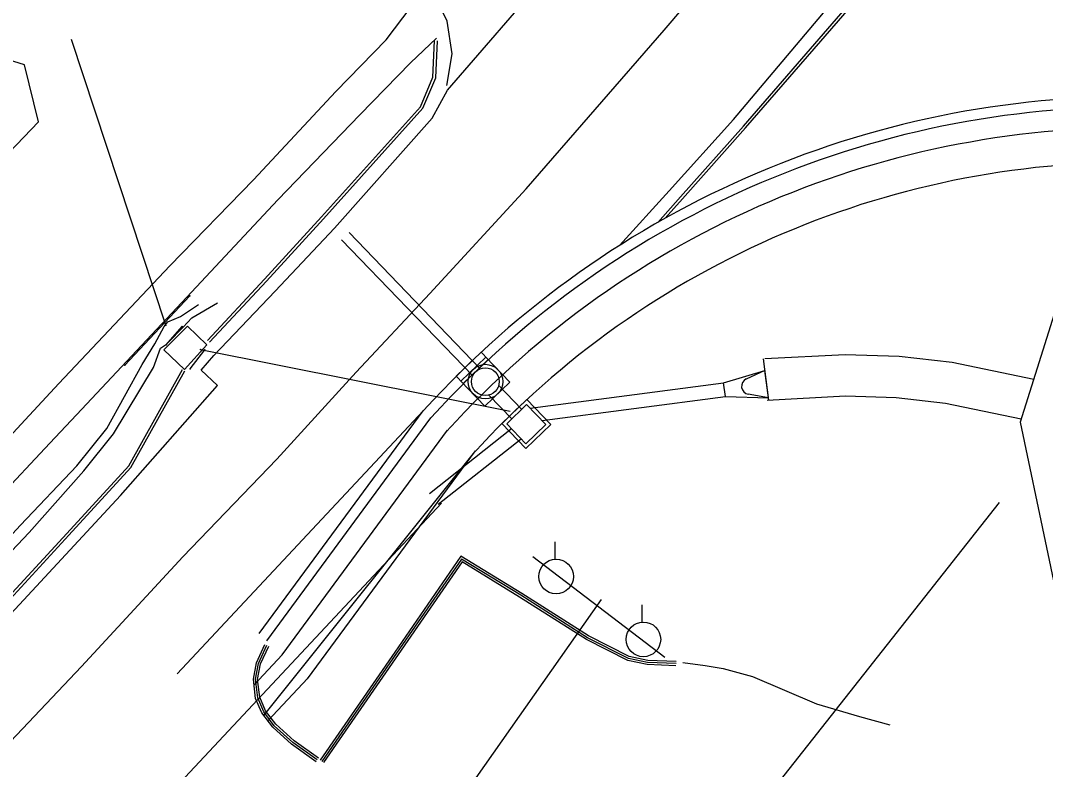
# Model space of a CAD drawing. Extents: x 978516 to 993312, y 1836504 to 1846212.
# Drawn here: x 982411.6 to 982559.5, y 1843066.8 to 1843174.9 of the extents above; entities that cross this region are included whole.
import ezdxf

# ---------------------------------------------------------------- set-up
doc = ezdxf.new("R2010")
doc.units = 0
for name, color, linetype in [('R_Drainage', 7, 'Continuous'), ('R_Proposed Road', 7, 'Continuous'), ('R_Special Ditch', 7, 'Continuous'), ('S_CURB', 7, 'Continuous'), ('S_DITCHLINE', 7, 'Continuous'), ('S_DRG_PT_SYM', 7, 'Continuous'), ('S_DRIVEWAY', 7, 'Continuous'), ('S_EDGE_PAVEMENT', 7, 'Continuous'), ('S_FENCE', 7, 'Continuous'), ('S_MSC_PT_SYM', 7, 'Continuous'), ('S_PARKING', 7, 'Continuous'), ('S_PAVEMENT_CROWN', 7, 'Continuous'), ('S_SIDE_DRAIN', 7, 'Continuous'), ('S_SIDEWALK', 7, 'Continuous'), ('S_SURVEY_TEXT', 7, 'Continuous'), ('S_UTILITY_POLE', 7, 'Continuous')]:
    doc.layers.add(name, color=color, linetype=linetype)

msp = doc.modelspace()

# ---------------------------------------------------------------- linework, layer by layer
at = {"layer": 'R_Drainage'}
for p, q in [((982458.98, 1843144.33), (982477.91, 1843124.67)), ((982457.9, 1843143.28), (982476.83, 1843123.63)), ((982513.04, 1843122.65), (982518.98, 1843124.44)), ((982518.98, 1843124.44), (982516.32, 1843123.19)), ((982519.5, 1843120.47), (982518.98, 1843124.44)), ((982482.19, 1843122.75), (982478.59, 1843119.28)), ((982480.58, 1843122.26), (982483.89, 1843118.83)), ((982485.13, 1843118.97), (982513.04, 1843122.65)), ((982513.3, 1843120.67), (982513.04, 1843122.65)), ((982479.14, 1843120.87), (982482.45, 1843117.44)), ((982486.86, 1843117.18), (982513.3, 1843120.67)), ((982513.3, 1843120.67), (982519.5, 1843120.47)), ((982519.5, 1843120.47), (982516.61, 1843120.99)), ((982470.6, 1843106.67), (982482.42, 1843116.03)), ((982471.84, 1843105.11), (982483.81, 1843114.58))]:
    msp.add_line(p, q, dxfattribs=at)
for points in [[(982479.07, 1843125.99), (982475.47, 1843122.52), (982474.43, 1843123.6), (982478.03, 1843127.07)], [(982482.19, 1843122.75), (982478.59, 1843119.28), (982475.12, 1843122.88), (982478.73, 1843126.35)], [(982481.02, 1843116.76), (982484.49, 1843113.16), (982488.09, 1843116.63), (982484.62, 1843120.23)], [(982481.02, 1843116.76), (982484.49, 1843113.16), (982488.09, 1843116.63), (982484.62, 1843120.23)], [(982481.73, 1843116.74), (982484.5, 1843113.86), (982487.38, 1843116.64), (982484.61, 1843119.52)], [(982481.73, 1843116.74), (982484.5, 1843113.86), (982487.38, 1843116.64), (982484.61, 1843119.52)]]:
    msp.add_lwpolyline(points, close=True, dxfattribs=at)
for radius in [2.5, 2.5, 2.5, 2, 2, 2]:
    msp.add_circle((982478.66, 1843122.81), radius, dxfattribs=at)
msp.add_arc((982516.81, 1843122.14), 1.17, 115.0326, 259.9727, dxfattribs=at)
at = {"layer": 'R_Proposed Road'}
for p, q in [((982469.69, 1843118.62), (982471.16, 1843120.19)), ((982470.79, 1843117.6), (982472.25, 1843119.16)), ((982434.18, 1843080.64), (982469.69, 1843118.62)), ((982446, 1843086.47), (982469.69, 1843118.62)), ((982447.1, 1843085.43), (982470.79, 1843117.6)), ((982449.3, 1843083.37), (982473.21, 1843115.82)), ((982472.98, 1843115.55), (982474.45, 1843117.11)), ((982452.98, 1843079.93), (982477.23, 1843112.85)), ((982476.63, 1843112.13), (982478.1, 1843113.7)), ((982446.66, 1843074.64), (982477.11, 1843112.68)), ((982445.27, 1843079.05), (982449.3, 1843083.37)), ((982447.27, 1843073.87), (982452.96, 1843079.96))]:
    msp.add_line(p, q, dxfattribs=at)
for radius in [138, 136.5, 133.5, 128.5]:
    msp.add_arc((982571.96, 1843025.94), radius, 87.6651, 136.9251, dxfattribs=at)
at = {"layer": 'R_Special Ditch'}
msp.add_line((982518.76, 1843126.11), (982519.54, 1843120.16), dxfattribs=at)
for points in [[(982561.27, 1843134.23), (982555.85, 1843116.95)], [(982518.99, 1843126.13), (982530.58, 1843126.75), (982538.4, 1843126.51), (982546.02, 1843125.64), (982557.81, 1843123.19)], [(982519.31, 1843120.14), (982530.65, 1843120.75), (982537.97, 1843120.52), (982545.06, 1843119.71), (982556, 1843117.44)], [(982555.85, 1843116.95), (982563.46, 1843080.77), (982564.76, 1843074.48), (982565.46, 1843071.07), (982566.26, 1843061.28)]]:
    msp.add_lwpolyline(points, dxfattribs=at)
at = {"layer": 'S_CURB'}
for points in [[(982503.54, 1843145.78), (982506.82, 1843149.47), (982515.91, 1843159.68), (982529.35, 1843175.17), (982538.27, 1843185.53), (982547.19, 1843195.9), (982558.04, 1843209.17), (982568.9, 1843222.44), (982578.66, 1843235.17), (982588.43, 1843247.91), (982598.49, 1843261.28), (982608.56, 1843274.66), (982619.38, 1843289.78), (982630.2, 1843304.9), (982638.56, 1843316.91), (982646.93, 1843328.91), (982656.85, 1843343.24), (982666.78, 1843357.57), (982679.66, 1843375.67), (982688.56, 1843388.5), (982689.57, 1843389.96)], [(982503.54, 1843145.78), (982506.82, 1843149.47), (982515.91, 1843159.68), (982529.35, 1843175.17), (982538.27, 1843185.53), (982547.19, 1843195.9), (982558.04, 1843209.17), (982568.9, 1843222.44), (982578.66, 1843235.17), (982588.43, 1843247.91), (982598.49, 1843261.28), (982608.56, 1843274.66), (982619.38, 1843289.78), (982630.2, 1843304.9), (982638.56, 1843316.91), (982646.93, 1843328.91), (982656.85, 1843343.24), (982666.78, 1843357.57), (982679.66, 1843375.67), (982688.56, 1843388.5), (982689.57, 1843389.96)], [(982504.62, 1843146.39), (982507.12, 1843149.21), (982516.21, 1843159.42), (982529.65, 1843174.9), (982538.57, 1843185.27), (982547.5, 1843195.64), (982558.35, 1843208.92), (982569.21, 1843222.19), (982578.98, 1843234.93), (982588.75, 1843247.66), (982598.81, 1843261.04), (982608.88, 1843274.42), (982619.7, 1843289.55), (982630.53, 1843304.67), (982638.89, 1843316.68), (982647.25, 1843328.69), (982657.18, 1843343.01), (982667.1, 1843357.34), (982679.99, 1843375.44), (982688.35, 1843387.5)], [(982504.62, 1843146.39), (982507.12, 1843149.21), (982516.21, 1843159.42), (982529.65, 1843174.9), (982538.57, 1843185.27), (982547.5, 1843195.64), (982558.35, 1843208.92), (982569.21, 1843222.19), (982578.98, 1843234.93), (982588.75, 1843247.66), (982598.81, 1843261.04), (982608.88, 1843274.42), (982619.7, 1843289.55), (982630.53, 1843304.67), (982638.89, 1843316.68), (982647.25, 1843328.69), (982657.18, 1843343.01), (982667.1, 1843357.34), (982679.99, 1843375.44), (982688.35, 1843387.5)], [(982438.56, 1843128.77), (982446.75, 1843137.59), (982454.98, 1843146.57), (982469.31, 1843162.49), (982471.08, 1843166.73), (982471.33, 1843171.98)], [(982438.56, 1843128.77), (982446.75, 1843137.59), (982454.98, 1843146.57), (982469.31, 1843162.49), (982471.08, 1843166.73), (982471.33, 1843171.98)], [(982438.85, 1843128.5), (982447.05, 1843137.32), (982455.27, 1843146.3), (982469.65, 1843162.27), (982471.48, 1843166.64), (982471.73, 1843171.97)], [(982438.85, 1843128.5), (982447.05, 1843137.32), (982455.27, 1843146.3), (982469.65, 1843162.27), (982471.48, 1843166.64), (982471.73, 1843171.97)], [(982435.65, 1843130.82), (982438.45, 1843128.13), (982435.23, 1843124.57), (982432.23, 1843127.39)], [(982435.65, 1843130.82), (982432.23, 1843127.39)], [(982435.65, 1843130.82), (982438.45, 1843128.13), (982435.23, 1843124.57), (982432.23, 1843127.39)], [(982435.65, 1843130.82), (982432.23, 1843127.39)], [(982310.01, 1842989.75), (982313.88, 1842991.61), (982317.2, 1842994.25), (982332.7, 1843010.35), (982343.01, 1843021.21), (982353.32, 1843032.07), (982367.67, 1843046.99), (982380.41, 1843060.45), (982393.16, 1843073.92), (982409.26, 1843091.11), (982418.22, 1843100.89), (982427.18, 1843110.67), (982434.94, 1843124.55)], [(982310.01, 1842989.75), (982313.88, 1842991.61), (982317.2, 1842994.25), (982332.7, 1843010.35), (982343.01, 1843021.21), (982353.32, 1843032.07), (982367.67, 1843046.99), (982380.41, 1843060.45), (982393.16, 1843073.92), (982409.26, 1843091.11), (982418.22, 1843100.89), (982427.18, 1843110.67), (982434.94, 1843124.55)], [(982310.19, 1842989.39), (982314.09, 1842991.27), (982317.47, 1842993.96), (982332.99, 1843010.07), (982343.3, 1843020.93), (982353.61, 1843031.79), (982367.95, 1843046.71), (982380.7, 1843060.18), (982393.45, 1843073.64), (982409.55, 1843090.84), (982418.53, 1843100.64), (982427.5, 1843110.44), (982435.29, 1843124.36)], [(982310.19, 1842989.39), (982314.09, 1842991.27), (982317.47, 1842993.96), (982332.99, 1843010.07), (982343.3, 1843020.93), (982353.61, 1843031.79), (982367.95, 1843046.71), (982380.7, 1843060.18), (982393.45, 1843073.64), (982409.55, 1843090.84), (982418.53, 1843100.64), (982427.5, 1843110.44), (982435.29, 1843124.36)], [(982506.2, 1843082.42), (982502.09, 1843082.57), (982499.43, 1843083.15), (982493.56, 1843086.12), (982483.91, 1843092.24), (982475.12, 1843097.61), (982465.59, 1843083.78), (982454.81, 1843068.18)], [(982506.2, 1843082.42), (982502.09, 1843082.57), (982499.43, 1843083.15), (982493.56, 1843086.12), (982483.91, 1843092.24), (982475.12, 1843097.61), (982465.59, 1843083.78), (982454.81, 1843068.18)], [(982506.18, 1843082.12), (982502.05, 1843082.28), (982499.32, 1843082.86), (982493.41, 1843085.86), (982483.75, 1843091.99), (982475.2, 1843097.2), (982465.83, 1843083.61), (982455.05, 1843068.01)], [(982506.18, 1843082.12), (982502.05, 1843082.28), (982499.32, 1843082.86), (982493.41, 1843085.86), (982483.75, 1843091.99), (982475.2, 1843097.2), (982465.83, 1843083.61), (982455.05, 1843068.01)], [(982506.17, 1843081.82), (982502.02, 1843081.98), (982499.22, 1843082.58), (982493.26, 1843085.6), (982483.59, 1843091.73), (982475.29, 1843096.8), (982466.08, 1843083.44), (982455.3, 1843067.84)], [(982506.17, 1843081.82), (982502.02, 1843081.98), (982499.22, 1843082.58), (982493.26, 1843085.6), (982483.59, 1843091.73), (982475.29, 1843096.8), (982466.08, 1843083.44), (982455.3, 1843067.84)], [(982454.38, 1843068.22), (982450.87, 1843070.75), (982448.19, 1843073.16), (982446.67, 1843075.15), (982445.79, 1843077.18), (982445.48, 1843079.86), (982445.92, 1843082.16), (982447.11, 1843084.76)], [(982454.38, 1843068.22), (982450.87, 1843070.75), (982448.19, 1843073.16), (982446.67, 1843075.15), (982445.79, 1843077.18), (982445.48, 1843079.86), (982445.92, 1843082.16), (982447.11, 1843084.76)], [(982454.56, 1843068.46), (982451.06, 1843070.98), (982448.42, 1843073.37), (982446.93, 1843075.3), (982446.08, 1843077.26), (982445.78, 1843079.85), (982446.21, 1843082.07), (982447.38, 1843084.63)], [(982454.56, 1843068.46), (982451.06, 1843070.98), (982448.42, 1843073.37), (982446.93, 1843075.3), (982446.08, 1843077.26), (982445.78, 1843079.85), (982446.21, 1843082.07), (982447.38, 1843084.63)]]:
    msp.add_lwpolyline(points, dxfattribs=at)
at = {"layer": 'S_DITCHLINE'}
for points in [[(982313.59, 1842997.52), (982314.52, 1843000.14), (982318.5, 1843002.54), (982319.75, 1843004.37), (982328.05, 1843014.77), (982341.11, 1843027.79), (982354.9, 1843041.43), (982363.81, 1843050.68), (982372.72, 1843059.93), (982384.54, 1843072.5), (982396.63, 1843085.98), (982411.57, 1843102.1), (982419.68, 1843110.65), (982424, 1843116.04), (982429.13, 1843125.27), (982430.93, 1843128.27), (982432.31, 1843130.79), (982432.8, 1843131.44), (982434.64, 1843132.19), (982437.24, 1843133.95)], [(982313.59, 1842997.52), (982314.52, 1843000.14), (982318.5, 1843002.54), (982319.75, 1843004.37), (982328.05, 1843014.77), (982341.11, 1843027.79), (982354.9, 1843041.43), (982363.81, 1843050.68), (982372.72, 1843059.93), (982384.54, 1843072.5), (982396.63, 1843085.98), (982411.57, 1843102.1), (982419.68, 1843110.65), (982424, 1843116.04), (982429.13, 1843125.27), (982430.93, 1843128.27), (982432.31, 1843130.79), (982432.8, 1843131.44), (982434.64, 1843132.19), (982437.24, 1843133.95)], [(982432.88, 1843128.47), (982435.05, 1843130.69), (982436.3, 1843132.01), (982439.97, 1843134.17)], [(982432.88, 1843128.47), (982435.05, 1843130.69), (982436.3, 1843132.01), (982439.97, 1843134.17)], [(982314.07, 1842997.1), (982316.2, 1842997.94), (982317.81, 1842998.81), (982319.86, 1843000.89), (982321.69, 1843003.14), (982329.58, 1843012.28), (982342.49, 1843026.52), (982356.26, 1843041), (982373.23, 1843058.77), (982385.5, 1843071.71), (982397.63, 1843085.05), (982412.79, 1843101.02), (982420.69, 1843109.93), (982424.98, 1843115.3), (982430.76, 1843124.87), (982431.76, 1843127.66), (982432.61, 1843128.21)], [(982314.07, 1842997.1), (982316.2, 1842997.94), (982317.81, 1842998.81), (982319.86, 1843000.89), (982321.69, 1843003.14), (982329.58, 1843012.28), (982342.49, 1843026.52), (982356.26, 1843041), (982373.23, 1843058.77), (982385.5, 1843071.71), (982397.63, 1843085.05), (982412.79, 1843101.02), (982420.69, 1843109.93), (982424.98, 1843115.3), (982430.76, 1843124.87), (982431.76, 1843127.66), (982432.61, 1843128.21)]]:
    msp.add_lwpolyline(points, dxfattribs=at)
at = {"layer": 'S_DRG_PT_SYM'}
for points in [[(982432.52, 1843130.97), (982432.52, 1843131.02), (982432.52, 1843130.97), (982432.47, 1843130.97), (982432.52, 1843130.97), (982432.52, 1843130.92), (982432.52, 1843130.97), (982432.57, 1843130.97)], [(982432.52, 1843130.97), (982432.52, 1843131.02), (982432.52, 1843130.97), (982432.47, 1843130.97), (982432.52, 1843130.97), (982432.52, 1843130.92), (982432.52, 1843130.97), (982432.57, 1843130.97)], [(982434.88, 1843130.75), (982434.88, 1843130.8), (982434.88, 1843130.75), (982434.83, 1843130.75), (982434.88, 1843130.75), (982434.88, 1843130.7), (982434.88, 1843130.75), (982434.93, 1843130.75)], [(982437.55, 1843127.43), (982437.55, 1843127.48), (982437.55, 1843127.43), (982437.5, 1843127.43), (982437.55, 1843127.43), (982437.55, 1843127.38), (982437.55, 1843127.43), (982437.6, 1843127.43)], [(982438.16, 1843127.39), (982438.16, 1843127.44), (982438.16, 1843127.39), (982438.11, 1843127.39), (982438.16, 1843127.39), (982438.16, 1843127.34), (982438.16, 1843127.39), (982438.21, 1843127.39)]]:
    msp.add_lwpolyline(points, dxfattribs=at)
at = {"layer": 'S_DRIVEWAY'}
for points in [[(982473.09, 1843165.57), (982473.87, 1843170.11), (982473.12, 1843174.84), (982470.82, 1843179.62), (982465.92, 1843184.43), (982458.46, 1843188.59), (982453.65, 1843188.76), (982447.18, 1843187.28), (982442.68, 1843183.84), (982439.44, 1843180.08)], [(982473.09, 1843165.57), (982473.87, 1843170.11), (982473.12, 1843174.84), (982470.82, 1843179.62), (982465.92, 1843184.43), (982458.46, 1843188.59), (982453.65, 1843188.76), (982447.18, 1843187.28), (982442.68, 1843183.84), (982439.44, 1843180.08)], [(982454.21, 1843067.97), (982450.68, 1843070.51), (982447.97, 1843072.96), (982446.41, 1843075), (982445.49, 1843077.1), (982445.17, 1843079.87), (982445.63, 1843082.25), (982446.83, 1843084.88)], [(982454.21, 1843067.97), (982450.68, 1843070.51), (982447.97, 1843072.96), (982446.41, 1843075), (982445.49, 1843077.1), (982445.17, 1843079.87), (982445.63, 1843082.25), (982446.83, 1843084.88)]]:
    msp.add_lwpolyline(points, dxfattribs=at)
at = {"layer": 'S_EDGE_PAVEMENT'}
for points in [[(982498.02, 1843142.46), (982505.17, 1843150.35), (982514.48, 1843160.64), (982528.01, 1843176.66), (982536.88, 1843186.88), (982545.76, 1843197.1), (982556.95, 1843210.77), (982568.13, 1843224.43), (982577.72, 1843236.86), (982587.31, 1843249.28), (982597.21, 1843262.66), (982607.1, 1843276.04), (982617.95, 1843291.02), (982628.81, 1843306.01), (982637.23, 1843318.23), (982645.65, 1843330.45), (982655.51, 1843344.62), (982665.37, 1843358.79), (982677.86, 1843376.75), (982686.87, 1843389.61), (982695.89, 1843402.46), (982696.37, 1843403.14)], [(982498.02, 1843142.46), (982505.17, 1843150.35), (982514.48, 1843160.64), (982528.01, 1843176.66), (982536.88, 1843186.88), (982545.76, 1843197.1), (982556.95, 1843210.77), (982568.13, 1843224.43), (982577.72, 1843236.86), (982587.31, 1843249.28), (982597.21, 1843262.66), (982607.1, 1843276.04), (982617.95, 1843291.02), (982628.81, 1843306.01), (982637.23, 1843318.23), (982645.65, 1843330.45), (982655.51, 1843344.62), (982665.37, 1843358.79), (982677.86, 1843376.75), (982686.87, 1843389.61), (982695.89, 1843402.46), (982696.37, 1843403.14)], [(982262.81, 1842933.38), (982273.52, 1842945.14), (982284.22, 1842956.91), (982285.09, 1842956.45), (982301.82, 1842974.54), (982314.78, 1842988.42), (982324.57, 1842998.8), (982334.36, 1843009.18), (982344.31, 1843019.68), (982354.26, 1843030.18), (982369.14, 1843045.7), (982381.73, 1843059.08), (982394.31, 1843072.45), (982410.8, 1843089.97), (982425.98, 1843106.39), (982439.97, 1843122.26), (982437.62, 1843124.47), (982439.48, 1843126.59), (982448.32, 1843135.88), (982456.89, 1843144.96), (982470.98, 1843160.83), (982473.17, 1843164.88), (982487.85, 1843181.85)], [(982262.81, 1842933.38), (982273.52, 1842945.14), (982284.22, 1842956.91), (982285.09, 1842956.45), (982301.82, 1842974.54), (982314.78, 1842988.42), (982324.57, 1842998.8), (982334.36, 1843009.18), (982344.31, 1843019.68), (982354.26, 1843030.18), (982369.14, 1843045.7), (982381.73, 1843059.08), (982394.31, 1843072.45), (982410.8, 1843089.97), (982425.98, 1843106.39), (982439.97, 1843122.26), (982437.62, 1843124.47), (982439.48, 1843126.59), (982448.32, 1843135.88), (982456.89, 1843144.96), (982470.98, 1843160.83), (982473.17, 1843164.88), (982487.85, 1843181.85)]]:
    msp.add_lwpolyline(points, dxfattribs=at)
at = {"layer": 'S_FENCE'}
msp.add_line((982436.01, 1843135.2), (982426.6, 1843125.18), dxfattribs=at)
at = {"layer": 'S_MSC_PT_SYM'}
for points in [[(982436.01, 1843135.2), (982436.01, 1843135.25), (982436.01, 1843135.2), (982435.96, 1843135.2), (982436.01, 1843135.2), (982436.01, 1843135.15), (982436.01, 1843135.2), (982436.06, 1843135.2)], [(982432.58, 1843128.13), (982432.58, 1843128.18), (982432.58, 1843128.13), (982432.53, 1843128.13), (982432.58, 1843128.13), (982432.58, 1843128.08), (982432.58, 1843128.13), (982432.63, 1843128.13)], [(982426.6, 1843125.18), (982426.6, 1843125.23), (982426.6, 1843125.18), (982426.55, 1843125.18), (982426.6, 1843125.18), (982426.6, 1843125.13), (982426.6, 1843125.18), (982426.65, 1843125.18)], [(982436.03, 1843124.64), (982436.03, 1843124.69), (982436.03, 1843124.64), (982435.98, 1843124.64), (982436.03, 1843124.64), (982436.03, 1843124.59), (982436.03, 1843124.64), (982436.08, 1843124.64)]]:
    msp.add_lwpolyline(points, dxfattribs=at)
at = {"layer": 'S_PARKING'}
msp.add_lwpolyline([(982507.14, 1843082.27), (982510.37, 1843081.83), (982512.99, 1843081.41), (982517.23, 1843080.26), (982526.46, 1843076.32), (982532.67, 1843074.5), (982537.05, 1843073.31)], dxfattribs=at)
at = {"layer": 'S_PAVEMENT_CROWN'}
msp.add_lwpolyline([(982282.98, 1842935.62), (982293.66, 1842947), (982302.39, 1842956.74), (982311.12, 1842966.49), (982323.85, 1842979.66), (982334.21, 1842990.74), (982344.56, 1843001.82), (982354.08, 1843011.66), (982363.59, 1843021.51), (982378.65, 1843037.56), (982390.97, 1843050.64), (982403.29, 1843063.73), (982420.37, 1843081.7), (982434.99, 1843097.55), (982448.57, 1843111.64), (982459.98, 1843124.19), (982470.63, 1843135.54), (982484.52, 1843150.65), (982494.5, 1843162.1), (982504.48, 1843173.55), (982517.52, 1843188.84)], dxfattribs=at)
at = {"layer": 'S_SIDE_DRAIN'}
for p, q in [((982432.52, 1843130.97), (982418.91, 1843172.2)), ((982437.55, 1843127.43), (982482.22, 1843118.53)), ((982414.76, 1842930.4), (982552.87, 1843105.39)), ((982419.98, 1843049.38), (982472.3, 1843105.28))]:
    msp.add_line(p, q, dxfattribs=at)
at = {"layer": 'S_SIDEWALK'}
for points in [[(982390.8, 1843135.97), (982414.13, 1843160.29), (982412.14, 1843168.51), (982333.42, 1843193.22), (982326.15, 1843189.45), (982322.34, 1843177.58)], [(982297.79, 1842994.59), (982303.36, 1843000.42), (982316.12, 1843016.33), (982320.57, 1843021.22), (982333.52, 1843035.16), (982347.16, 1843049.35), (982364.57, 1843067.13), (982376.95, 1843080.27), (982389.24, 1843092.86), (982404.62, 1843109.11), (982412.24, 1843117.28), (982417.07, 1843122.54), (982433.13, 1843139.54), (982445.17, 1843151.93), (982457.08, 1843164.66), (982464.33, 1843172.15), (982469.15, 1843178.53)], [(982297.79, 1842994.59), (982303.36, 1843000.42), (982316.12, 1843016.33), (982320.57, 1843021.22), (982333.52, 1843035.16), (982347.16, 1843049.35), (982364.57, 1843067.13), (982376.95, 1843080.27), (982389.24, 1843092.86), (982404.62, 1843109.11), (982412.24, 1843117.28), (982417.07, 1843122.54), (982433.13, 1843139.54), (982445.17, 1843151.93), (982457.08, 1843164.66), (982464.33, 1843172.15), (982469.15, 1843178.53)], [(982302.84, 1842990.91), (982307.45, 1842997.59), (982319.82, 1843013.22), (982324.05, 1843018.23), (982337.01, 1843031.78), (982350.66, 1843045.92), (982359.35, 1843054.9), (982368.05, 1843063.89), (982380.33, 1843076.77), (982392.72, 1843089.54), (982408.07, 1843105.75), (982415.77, 1843113.91), (982420.39, 1843118.84), (982436.22, 1843135.72), (982448.71, 1843149.05), (982460.53, 1843161.31), (982467.87, 1843168.8), (982471.61, 1843172.36)], [(982302.84, 1842990.91), (982307.45, 1842997.59), (982319.82, 1843013.22), (982324.05, 1843018.23), (982337.01, 1843031.78), (982350.66, 1843045.92), (982359.35, 1843054.9), (982368.05, 1843063.89), (982380.33, 1843076.77), (982392.72, 1843089.54), (982408.07, 1843105.75), (982415.77, 1843113.91), (982420.39, 1843118.84), (982436.22, 1843135.72), (982448.71, 1843149.05), (982460.53, 1843161.31), (982467.87, 1843168.8), (982471.61, 1843172.36)]]:
    msp.add_lwpolyline(points, dxfattribs=at)
at = {"layer": 'S_SURVEY_TEXT'}
for p, q in [((982432.58, 1843128.13), (982434.88, 1843130.75)), ((982436.03, 1843124.64), (982438.16, 1843127.39))]:
    msp.add_line(p, q, dxfattribs=at)
at = {"layer": 'S_UTILITY_POLE'}
for p, q in [((982488.72, 1843097.2), (982488.72, 1843099.68)), ((982501.31, 1843088.14), (982501.31, 1843090.62))]:
    msp.add_line(p, q, dxfattribs=at)
for points in [[(982485.49, 1843097.57), (982504.55, 1843083.07)], [(982155.2, 1842500.71), (982199.63, 1842680.02), (982312.05, 1842830.61), (982495.42, 1843091.36)]]:
    msp.add_lwpolyline(points, dxfattribs=at)
for centre in [(982488.86, 1843094.68), (982501.46, 1843085.62)]:
    msp.add_circle(centre, 2.5, dxfattribs=at)

doc.saveas('drawing.dxf')
